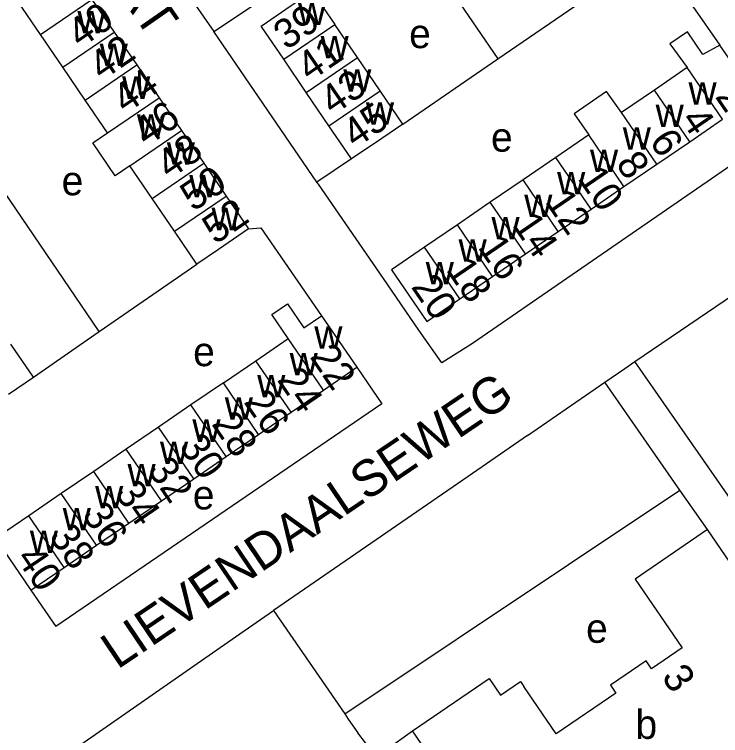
# Model space of a CAD drawing. Extents: x 157569 to 159501, y 382907 to 384670.
# Drawn here: x 158226.4 to 158323.4, y 383704.3 to 383803.3 of the extents above; entities that cross this region are included whole.
import ezdxf

# ---------------------------------------------------------------- set-up
doc = ezdxf.new("R2010")
doc.units = 0
for name, color, linetype in [('BLT_Basislijn', 7, 'Continuous'), ('BLT_Bebouwing', 7, 'Continuous'), ('BLT_Centroide', 7, 'Continuous'), ('BLT_Huisnummer', 7, 'Continuous'), ('BLT_Huisnummer_ tussenligend', 7, 'Continuous'), ('BLT_Onderverdeling_panden', 7, 'Continuous'), ('BLT_Straatnaam', 7, 'Continuous')]:
    doc.layers.add(name, color=color, linetype=linetype)

msp = doc.modelspace()

# ---------------------------------------------------------------- linework, layer by layer
at = {"layer": 'BLT_Basislijn'}
for p, q in [((158253.737, 383800.965), (158278.647, 383817.742)), ((158278.647, 383817.742), (158292.787, 383797.224)), ((158292.787, 383797.224), (158305.927, 383806.234)), ((158267.929, 383780.276), (158253.737, 383800.965)), ((158279.716, 383788.261), (158292.787, 383797.224)), ((158272.684, 383783.465), (158267.929, 383780.276)), ((158238.033, 383759.771), (158251.443, 383769.026)), ((158228.983, 383753.512), (158238.033, 383759.771)), ((158310.195, 383754.716), (158311.568, 383755.663)), ((158339.42, 383715.642), (158311.568, 383755.663)), ((158273.392, 383754.863), (158276.815, 383749.851)), ((158307.454, 383752.822), (158310.195, 383754.716)), ((158296.849, 383745.497), (158307.454, 383752.822)), ((158317.784, 383737.978), (158307.454, 383752.822)), ((158276.815, 383749.851), (158232.051, 383719.256)), ((158296.849, 383745.497), (158288.703, 383739.875)), ((158288.703, 383739.875), (158261.947, 383721.456)), ((158271.73, 383707.274), (158317.784, 383737.978)), ((158321.545, 383732.574), (158317.784, 383737.978)), ((158228.626, 383724.267), (158232.051, 383719.256)), ((158256.755, 383717.854), (158261.947, 383721.456)), ((158261.947, 383721.456), (158271.73, 383707.274)), ((158233.399, 383701.65), (158256.755, 383717.854)), ((158271.73, 383707.274), (158272.22, 383706.563)), ((158272.22, 383706.563), (158273.517, 383704.691)), ((158276.061, 383701.421), (158273.517, 383704.691)), ((158276.061, 383701.421), (158281.053, 383704.931))]:
    msp.add_line(p, q, dxfattribs=at)
for points in [[(158218.79, 383851.776), (158230.424, 383834.519), (158253.737, 383800.965)], [(158313.044, 383811.091), (158315.828, 383809.754), (158323.279, 383799.091)], [(158238.033, 383759.771), (158205.36, 383807.782), (158205.166, 383808.066)], [(158328.128, 383791.999), (158330.99, 383787.839), (158330.333, 383786.405), (158289.298, 383758.134), (158285.055, 383755.483), (158281.925, 383759.974), (158277.075, 383767.047), (158268.125, 383779.99), (158267.929, 383780.276)], [(158311.568, 383755.663), (158342.662, 383776.751), (158344.682, 383774.246)], [(158258.527, 383773.859), (158260.203, 383774.03), (158268.557, 383761.942)]]:
    msp.add_lwpolyline(points, dxfattribs=at)
at = {"layer": 'BLT_Bebouwing'}
for p, q in [((158237.021, 383805.385), (158240.093, 383800.881)), ((158229.937, 383800.552), (158226.864, 383805.056)), ((158273.493, 383797.385), (158270.383, 383801.947)), ((158233.009, 383796.049), (158229.937, 383800.552)), ((158240.093, 383800.881), (158243.165, 383796.378)), ((158328.128, 383791.999), (158323.279, 383799.091)), ((158276.604, 383792.824), (158273.493, 383797.385)), ((158243.165, 383796.378), (158246.237, 383791.874)), ((158266.461, 383792.59), (158263.351, 383797.151)), ((158236.081, 383791.545), (158233.009, 383796.049)), ((158318.776, 383796.012), (158314.266, 383792.929)), ((158269.572, 383788.028), (158266.461, 383792.59)), ((158279.716, 383788.261), (158276.604, 383792.824)), ((158314.266, 383792.929), (158309.755, 383789.845)), ((158239.153, 383787.042), (158236.081, 383791.545)), ((158246.237, 383791.874), (158249.31, 383787.371)), ((158319.114, 383785.837), (158323.625, 383788.92)), ((158249.31, 383787.371), (158252.382, 383782.867)), ((158272.684, 383783.465), (158269.572, 383788.028)), ((158305.245, 383786.762), (158300.735, 383783.678)), ((158314.604, 383782.753), (158319.114, 383785.837)), ((158300.735, 383783.678), (158296.224, 383780.594)), ((158245.298, 383778.035), (158242.225, 383782.538)), ((158252.382, 383782.867), (158255.454, 383778.364)), ((158310.094, 383779.669), (158314.604, 383782.753)), ((158296.224, 383780.594), (158291.714, 383777.511)), ((158305.583, 383776.586), (158310.094, 383779.669)), ((158248.37, 383773.531), (158245.298, 383778.035)), ((158255.454, 383778.364), (158258.527, 383773.859)), ((158291.714, 383777.511), (158287.204, 383774.427)), ((158301.073, 383773.502), (158305.583, 383776.586)), ((158287.204, 383774.427), (158282.694, 383771.344)), ((158251.443, 383769.026), (158248.37, 383773.531)), ((158296.563, 383770.419), (158301.073, 383773.502)), ((158292.053, 383767.335), (158296.563, 383770.419)), ((158287.542, 383764.252), (158292.053, 383767.335)), ((158268.557, 383761.942), (158273.392, 383754.863)), ((158259.524, 383755.771), (158263.977, 383758.813)), ((158255.072, 383752.729), (158259.524, 383755.771)), ((158225.569, 383751.168), (158228.983, 383753.512)), ((158250.62, 383749.688), (158246.168, 383746.646)), ((158259.911, 383745.649), (158264.363, 383748.692)), ((158246.168, 383746.646), (158241.716, 383743.605)), ((158255.46, 383742.607), (158259.911, 383745.649)), ((158241.716, 383743.605), (158237.263, 383740.562)), ((158251.008, 383739.564), (158255.46, 383742.607)), ((158237.263, 383740.562), (158232.811, 383737.521)), ((158246.557, 383736.522), (158251.008, 383739.564)), ((158232.811, 383737.521), (158228.359, 383734.479)), ((158242.105, 383733.479), (158246.557, 383736.522)), ((158228.359, 383734.479), (158223.783, 383731.353)), ((158237.653, 383730.437), (158242.105, 383733.479)), ((158321.545, 383732.574), (158311.625, 383725.785)), ((158223.783, 383731.353), (158228.626, 383724.267)), ((158233.201, 383727.394), (158237.653, 383730.437))]:
    msp.add_line(p, q, dxfattribs=at)
for points in [[(158263.351, 383797.151), (158260.24, 383801.712), (158264.371, 383804.53), (158267.272, 383806.508), (158270.383, 383801.947)], [(158323.279, 383799.091), (158320.925, 383797.806), (158318.794, 383800.924), (158316.388, 383799.28), (158318.776, 383796.012)], [(158309.755, 383789.845), (158307.713, 383792.714), (158303.228, 383789.648), (158305.245, 383786.762)], [(158279.716, 383788.261), (158276.815, 383786.283), (158272.684, 383783.465)], [(158242.225, 383782.538), (158240.23, 383781.127), (158237.151, 383785.685), (158239.153, 383787.042)], [(158258.527, 383773.859), (158254.397, 383771.042), (158251.443, 383769.026)], [(158282.694, 383771.344), (158278.183, 383768.26), (158283.032, 383761.168), (158287.542, 383764.252)], [(158263.977, 383758.813), (158261.72, 383762.115), (158263.866, 383763.582), (158266.124, 383760.28), (158268.557, 383761.942)], [(158228.983, 383753.512), (158225.877, 383758.036)], [(158268.814, 383751.734), (158273.392, 383754.863)], [(158255.072, 383752.729), (158250.62, 383749.688)], [(158264.363, 383748.692), (158268.814, 383751.734)], [(158335.061, 383712.676), (158333.941, 383714.313), (158333.608, 383714.085), (158327.972, 383722.323), (158328.372, 383722.597), (158321.545, 383732.574)], [(158228.626, 383724.267), (158233.201, 383727.394)], [(158311.625, 383725.785), (158318.072, 383716.364), (158313.852, 383713.476), (158313.122, 383714.543), (158308.23, 383711.196), (158308.966, 383710.12), (158300.794, 383704.528), (158296.35, 383711.023)], [(158281.053, 383704.931), (158291.586, 383712.136), (158293.147, 383709.854), (158295.873, 383711.72), (158296.35, 383711.023)], [(158342.372, 383687.201), (158336.1, 383682.909), (158335.416, 383683.907), (158322.543, 383675.099), (158320.792, 383677.658), (158318.929, 383676.383), (158315.107, 383681.969), (158312.438, 383680.143), (158310.185, 383683.436), (158300.723, 383676.961), (158294.088, 383686.658), (158303.12, 383693.038), (158297.343, 383701.481), (158287.856, 383694.989), (158281.053, 383704.931)]]:
    msp.add_lwpolyline(points, dxfattribs=at)
at = {"layer": 'BLT_Onderverdeling_panden'}
for p, q in [((158229.937, 383800.552), (158237.021, 383805.385)), ((158263.351, 383797.151), (158270.383, 383801.947)), ((158233.009, 383796.049), (158240.093, 383800.881)), ((158266.461, 383792.59), (158273.493, 383797.385)), ((158236.081, 383791.545), (158243.165, 383796.378)), ((158323.625, 383788.92), (158318.776, 383796.012)), ((158269.572, 383788.028), (158276.604, 383792.824)), ((158319.114, 383785.837), (158314.266, 383792.929)), ((158239.153, 383787.042), (158246.237, 383791.874)), ((158314.604, 383782.753), (158309.755, 383789.845)), ((158242.225, 383782.538), (158249.31, 383787.371)), ((158310.094, 383779.669), (158305.245, 383786.762)), ((158305.583, 383776.586), (158300.735, 383783.678)), ((158245.298, 383778.035), (158252.382, 383782.867)), ((158301.073, 383773.502), (158296.224, 383780.594)), ((158248.37, 383773.531), (158255.454, 383778.364)), ((158296.563, 383770.419), (158291.714, 383777.511)), ((158292.053, 383767.335), (158287.204, 383774.427)), ((158287.542, 383764.252), (158282.694, 383771.344)), ((158268.814, 383751.734), (158263.977, 383758.813)), ((158264.363, 383748.692), (158259.524, 383755.771)), ((158259.911, 383745.649), (158255.072, 383752.729)), ((158255.46, 383742.607), (158250.62, 383749.688)), ((158251.008, 383739.564), (158246.168, 383746.646)), ((158246.557, 383736.522), (158241.716, 383743.605)), ((158242.105, 383733.479), (158237.263, 383740.562)), ((158237.653, 383730.437), (158232.811, 383737.521)), ((158233.201, 383727.394), (158228.359, 383734.479))]:
    msp.add_line(p, q, dxfattribs=at)

# ---------------------------------------------------------------- texts
at = {"layer": 'BLT_Centroide'}
for s, p in [('w', (158265.305, 383801.844)), ('w', (158235.016, 383800.719)), ('e', (158280.585, 383798.679)), ('w', (158268.422, 383797.281)), ('w', (158238.086, 383796.219)), ('w', (158271.531, 383792.719)), ('w', (158241.164, 383791.719)), ('w', (158318.953, 383790.922)), ('w', (158274.648, 383788.156)), ('w', (158314.438, 383787.844)), ('w', (158243.195, 383786.5)), ('e', (158291.825, 383784.462)), ('w', (158309.922, 383784.75)), ('w', (158247.305, 383782.688)), ('w', (158305.422, 383781.672)), ('e', (158232.859, 383778.479)), ('w', (158300.906, 383778.594)), ('w', (158250.375, 383778.188)), ('w', (158296.391, 383775.5)), ('w', (158253.445, 383773.688)), ('w', (158291.891, 383772.422)), ('w', (158287.375, 383769.344)), ('w', (158282.859, 383766.25)), ('w', (158267.562, 383757.406)), ('e', (158250.917, 383755.015)), ('w', (158264.172, 383753.75)), ('w', (158259.719, 383750.719)), ('w', (158255.266, 383747.672)), ('w', (158250.812, 383744.625)), ('w', (158246.359, 383741.594)), ('w', (158241.906, 383738.531)), ('w', (158237.453, 383735.5)), ('e', (158250.873, 383735.347)), ('w', (158233, 383732.469)), ('w', (158228.484, 383729.375)), ('e', (158304.885, 383717.034)), ('b', (158311.672, 383703.844))]:
    msp.add_text(s, height=4, dxfattribs=at).set_placement(p)
at = {"layer": 'BLT_Huisnummer'}
for s, rotation, p in [('39', 34.2932, (158263.732, 383798.333)), ('42', 34.30276, (158238.391, 383794.12)), ('2', 304.35629, (158322.521, 383792.022)), ('46', 34.30276, (158244.508, 383785.051)), ('45', 34.30022, (158273.186, 383784.829)), ('6', 304.35629, (158313.469, 383785.868)), ('10', 304.35629, (158303.619, 383780.836)), ('52', 34.30276, (158253.965, 383771.64)), ('14', 304.35629, (158294.636, 383774.434)), ('20', 304.35629, (158280.767, 383765.905)), ('22', 304.35014, (158266.843, 383756.314)), ('26', 304.35014, (158257.772, 383750.1)), ('30', 304.35014, (158248.86, 383744.026)), ('34', 304.35014, (158240.017, 383737.646)), ('40', 304.35014, (158226.491, 383728.654)), ('3', 304.37785, (158315.152, 383712.34))]:
    msp.add_text(s, height=4, rotation=rotation, dxfattribs=at).set_placement(p)
at = {"layer": 'BLT_Huisnummer_ tussenligend'}
for s, rotation, p in [('40', 34.30276, (158235.413, 383798.575)), ('41', 34.2932, (158266.94, 383793.989)), ('44', 34.30276, (158241.62, 383789.573)), ('43', 34.2932, (158270.108, 383789.371)), ('4', 304.35629, (158317.792, 383788.847)), ('48', 34.30276, (158247.639, 383780.577)), ('8', 304.35629, (158308.872, 383782.793)), ('50', 34.30276, (158250.932, 383776.152)), ('12', 304.35629, (158299.142, 383777.638)), ('16', 304.35629, (158289.916, 383771.364)), ('18', 304.35629, (158285.555, 383768.289)), ('24', 304.35014, (158262.354, 383753.143)), ('28', 304.35014, (158253.356, 383747.087)), ('32', 304.35014, (158244.506, 383740.831)), ('36', 304.35014, (158235.539, 383734.64)), ('38', 304.35014, (158231.005, 383731.685))]:
    msp.add_text(s, height=4, rotation=rotation, dxfattribs=at).set_placement(p)
at = {"layer": 'BLT_Straatnaam'}
for s, rotation, p in [('VAN DER MARCKSTRAAT', 304.78606, (158198.148, 383867.237)), ('LIEVENDAALSEWEG', 34.06987, (158240.517, 383713.299))]:
    msp.add_text(s, height=5, rotation=rotation, dxfattribs=at).set_placement(p)

doc.saveas('drawing.dxf')
